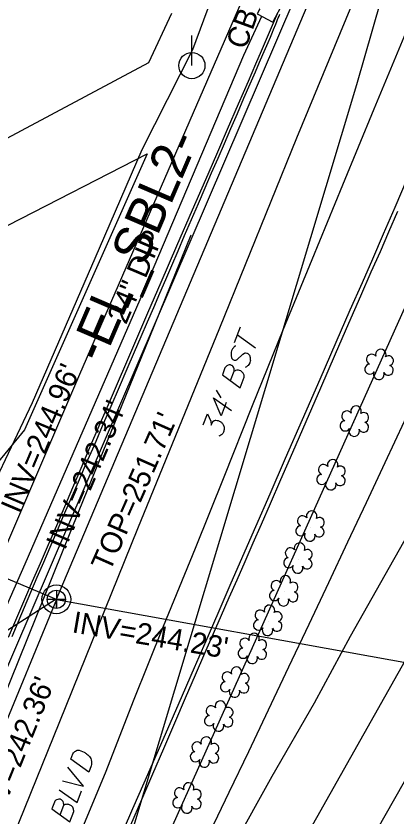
# Model space of a CAD drawing. Extents: x 2100323 to 2109811, y 740376 to 749755.
# Drawn here: x 2106538.1 to 2106609.2, y 744927.4 to 745077.1 of the extents above; entities that cross this region are included whole.
import ezdxf

# ---------------------------------------------------------------- set-up
doc = ezdxf.new("R2010")
doc.units = 0
for name, color, linetype in [('Exist Horizontal Alignment', 7, 'Continuous'), ('Exist Horizontal Alignment Direction Label', 7, 'Continuous'), ('Exist Roads Curbs', 7, 'Continuous'), ('Exist Roads EOP', 7, 'Continuous'), ('Exist Roads EOP Other', 7, 'Continuous'), ('Exist Roads EOP Text', 7, 'Continuous'), ('Exist Roads EOT', 7, 'Continuous'), ('Exist Structure Minor Catch Basin', 7, 'Continuous'), ('Exist Structure Minor Catch Basin Text', 7, 'Continuous'), ('Exist Utilities Power Pole CELL', 7, 'Continuous'), ('Exist Utilities Power UG Cable SUE LOS B', 7, 'Continuous'), ('Exist Utilities Sanitary Sewer Manhole CELL', 7, 'Continuous'), ('Exist Utilities Sanitary Sewer Manhole Text', 7, 'Continuous'), ('Exist Utilities Sanitary Sewer UG Line', 7, 'Continuous'), ('Exist Utilities Sanitary Sewer UG Line Invert Elevation', 7, 'Continuous'), ('Exist Utilities Sanitary Sewer UG Line Text', 7, 'Continuous'), ('Exist Utilities Water UG Line SUE LOS B', 7, 'Continuous'), ('Exist Vegetation Shrub CELL', 7, 'Continuous'), ('Exist Vegetation Woods Line', 7, 'Continuous')]:
    doc.layers.add(name, color=color, linetype=linetype)

msp = doc.modelspace()

# ---------------------------------------------------------------- linework, layer by layer
at = {"layer": 'Exist Horizontal Alignment'}
for p, q in [((2106480.63, 744825.5), (2106659.93, 745242.54)), ((2106406.37, 744566.38), (2106680.28, 745177.43))]:
    msp.add_line(p, q, dxfattribs=at)
at = {"layer": 'Exist Roads Curbs'}
for points in [[(2106536.66, 744960.89), (2106538.19, 744964.49), (2106539.69, 744967.96), (2106541.15, 744971.33), (2106542.62, 744974.7), (2106544.13, 744978.19), (2106545.68, 744981.78), (2106547.2, 744985.34), (2106548.69, 744988.86), (2106550.23, 744992.48), (2106551.87, 744996.35), (2106553.62, 745000.42), (2106555.35, 745004.44), (2106557.06, 745008.36), (2106558.81, 745012.4), (2106560.71, 745016.77), (2106562.77, 745021.56), (2106565.26, 745027.3), (2106568.19, 745034.1), (2106571.12, 745040.86), (2106573.59, 745046.54), (2106575.64, 745051.27), (2106577.67, 745055.94), (2106579.73, 745060.7), (2106581.58, 745064.97), (2106582.99, 745068.2), (2106584.05, 745070.62), (2106585.36, 745073.67), (2106587.01, 745077.58)], [(2106559.59, 744925.73), (2106561.64, 744930.49), (2106563.69, 744935.26), (2106565.75, 744940.04), (2106567.81, 744944.84), (2106569.82, 744949.49), (2106571.69, 744953.83), (2106573.44, 744957.86), (2106575.06, 744961.58), (2106576.56, 744965), (2106578, 744968.29), (2106579.47, 744971.63), (2106580.97, 744975.04), (2106582.49, 744978.5), (2106584.03, 744982.02), (2106585.72, 744985.88), (2106587.68, 744990.36), (2106589.91, 744995.47), (2106592.4, 745001.21), (2106595.16, 745007.56), (2106597.91, 745013.92), (2106600.41, 745019.65), (2106602.64, 745024.76), (2106604.6, 745029.24), (2106606.3, 745033.09), (2106607.9, 745036.73), (2106609.58, 745040.59)]]:
    msp.add_lwpolyline(points, dxfattribs=at)
at = {"layer": 'Exist Roads EOP'}
for points in [[(2106574.44, 744924.44), (2106578, 744931.86), (2106581.65, 744939.48), (2106585.37, 744947.29), (2106589.16, 744955.29), (2106592.95, 744963.3), (2106596.63, 744971.1), (2106600.21, 744978.7), (2106603.7, 744986.1), (2106607.19, 744993.55), (2106610.83, 745001.31), (2106614.61, 745009.38), (2106618.52, 745017.77), (2106622.41, 745026.12), (2106626.12, 745034.08), (2106629.64, 745041.65), (2106632.98, 745048.84), (2106636.14, 745055.63), (2106639.14, 745061.98), (2106641.98, 745067.89), (2106644.65, 745073.38), (2106647.59, 745079.39)], [(2106537.32, 744961.02), (2106538.45, 744963.68), (2106539.63, 744966.46), (2106540.83, 744969.29), (2106542.03, 744972.1), (2106543.24, 744974.91), (2106544.45, 744977.7), (2106545.69, 744980.56), (2106546.98, 744983.56), (2106548.34, 744986.69), (2106549.76, 744989.96), (2106551.22, 744993.35), (2106552.73, 744996.83), (2106554.28, 745000.42), (2106555.88, 745004.11), (2106557.44, 745007.73), (2106558.9, 745011.11), (2106560.25, 745014.25), (2106561.5, 745017.14), (2106562.69, 745019.88), (2106563.85, 745022.58), (2106564.99, 745025.23), (2106566.1, 745027.83), (2106567.23, 745030.46), (2106568.4, 745033.21), (2106569.63, 745036.08), (2106570.92, 745039.07), (2106572.21, 745042.07), (2106573.47, 745044.98), (2106574.7, 745047.81), (2106575.89, 745050.56), (2106577.08, 745053.28), (2106578.29, 745056.06), (2106579.51, 745058.88), (2106580.75, 745061.76), (2106581.91, 745064.44), (2106582.89, 745066.7), (2106583.68, 745068.53), (2106584.3, 745069.92), (2106584.8, 745071.07), (2106585.27, 745072.15), (2106585.69, 745073.16), (2106586.08, 745074.1), (2106586.28, 745074.59), (2106586.69, 745075.6), (2106586.9, 745076.12), (2106587.05, 745076.47), (2106587.18, 745076.77), (2106587.32, 745077.11), (2106587.49, 745077.49)], [(2106611.29, 745046.7), (2106608.99, 745041.32), (2106606.83, 745036.3), (2106604.81, 745031.65), (2106602.86, 745027.22), (2106600.6, 745022.06), (2106597.96, 745016.03), (2106594.95, 745009.13), (2106591.64, 745001.53), (2106588.49, 744994.32), (2106585.58, 744987.66), (2106582.92, 744981.55), (2106580.48, 744975.95), (2106578.13, 744970.55), (2106575.84, 744965.28), (2106573.62, 744960.15), (2106571.44, 744955.12), (2106569.2, 744949.95), (2106566.87, 744944.62), (2106564.45, 744939.12), (2106562.01, 744933.57), (2106559.89, 744928.73), (2106558.14, 744924.71)]]:
    msp.add_lwpolyline(points, dxfattribs=at)
at = {"layer": 'Exist Roads EOP Other'}
for points in [[(2106697.35, 745353.52), (2106686.96, 745329.37), (2106672.34, 745294.97), (2106661.31, 745268.8), (2106636.53, 745211.2), (2106620.92, 745174.84), (2106604.77, 745136.29), (2106581.76, 745083.38), (2106549.92, 745010.01), (2106522.64, 744946.59)], [(2106527.85, 744947.64), (2106539.77, 744974.6), (2106561.29, 745024.08), (2106580.72, 745069.81), (2106584.09, 745077.13)]]:
    msp.add_lwpolyline(points, dxfattribs=at)
at = {"layer": 'Exist Roads EOP Text'}
for p, q in [((2106579, 745016), (2106580.12, 745018.94)), ((2106579.56, 745017.47), (2106582.91, 745015.05)), ((2106576.49, 745005.7), (2106575.6, 745007.08)), ((2106576.42, 745005.96), (2106576.42, 745005.96))]:
    msp.add_line(p, q, dxfattribs=at)
for points in [[(2106579.25, 745015.33), (2106579.11, 745015.32), (2106578.93, 745015.21), (2106578.83, 745015.12), (2106578.71, 745014.99), (2106578.58, 745014.81), (2106578.46, 745014.59), (2106578.4, 745014.44), (2106578.34, 745014.19), (2106578.34, 745013.75), (2106578.35, 745013.51), (2106578.42, 745013.25), (2106578.48, 745013.06), (2106578.55, 745012.97), (2106578.67, 745012.85), (2106578.78, 745012.78), (2106578.9, 745012.73), (2106579.06, 745012.71), (2106579.2, 745012.72), (2106579.35, 745012.76), (2106579.39, 745012.78), (2106580.51, 745013.87), (2106580.85, 745014.05), (2106580.96, 745014.07), (2106581.03, 745014.08), (2106581.26, 745014.06), (2106581.37, 745014.01), (2106581.48, 745013.94), (2106581.61, 745013.83), (2106581.77, 745013.63), (2106581.89, 745013.25), (2106581.92, 745013.13), (2106581.94, 745012.85), (2106581.95, 745012.68), (2106581.92, 745012.53), (2106581.86, 745012.28), (2106581.83, 745012.19), (2106581.68, 745011.91), (2106581.56, 745011.75), (2106581.44, 745011.63), (2106581.25, 745011.47), (2106580.96, 745011.34)], [(2106578.25, 745008.9), (2106578.92, 745010.67), (2106578.94, 745010.8), (2106578.92, 745011.11), (2106578.79, 745011.39), (2106578.66, 745011.58), (2106578.51, 745011.7), (2106578.42, 745011.74), (2106578.3, 745011.78), (2106578.21, 745011.82), (2106577.98, 745011.84), (2106577.79, 745011.77), (2106577.55, 745011.66), (2106577.45, 745011.6), (2106577.35, 745011.5), (2106577.29, 745011.43), (2106577.19, 745011.26), (2106576.71, 745010), (2106580.06, 745007.57), (2106580.8, 745009.51), (2106580.81, 745009.61), (2106580.79, 745009.82), (2106580.76, 745009.93), (2106580.6, 745010.3), (2106580.44, 745010.5), (2106580.36, 745010.56), (2106580.15, 745010.71), (2106579.91, 745010.8), (2106579.72, 745010.83), (2106579.6, 745010.85), (2106579.39, 745010.83), (2106579.16, 745010.78), (2106579.08, 745010.74), (2106578.92, 745010.67)], [(2106577.43, 745004.8), (2106576.46, 745002.27), (2106575.07, 745005.7), (2106578.43, 745003.28)], [(2106573.13, 745000.61), (2106573.92, 745002.67), (2106574.55, 745001.32), (2106574.63, 745000.55), (2106574.83, 745001.08), (2106574.9, 745001.18), (2106574.95, 745001.23), (2106575.01, 745001.28), (2106575.06, 745001.33), (2106575.19, 745001.41), (2106575.3, 745001.44), (2106575.41, 745001.46), (2106575.51, 745001.46), (2106575.74, 745001.44), (2106575.93, 745001.4), (2106576.02, 745001.37), (2106576.13, 745001.32), (2106576.3, 745001.22), (2106576.41, 745001.15), (2106576.51, 745001.08), (2106576.59, 745001.01), (2106576.64, 745000.96), (2106576.68, 745000.91), (2106576.73, 745000.86), (2106576.8, 745000.76), (2106576.88, 745000.63), (2106576.94, 745000.51), (2106576.97, 745000.43), (2106577, 745000.32), (2106577.02, 745000.21), (2106577.04, 745000.07), (2106577.04, 745000), (2106577.02, 744999.77), (2106576.99, 744999.58), (2106576.97, 744999.45), (2106576.89, 744999.24), (2106576.77, 744999.02), (2106576.71, 744998.94), (2106576.65, 744998.87), (2106576.58, 744998.79), (2106576.49, 744998.72), (2106576.4, 744998.66), (2106576.23, 744998.56), (2106576.07, 744998.51)], [(2106548.32, 744938.03), (2106548.7, 744939.03), (2106548.81, 744939.23), (2106548.87, 744939.31), (2106548.98, 744939.43), (2106549.08, 744939.5), (2106549.17, 744939.56), (2106549.37, 744939.65), (2106549.52, 744939.7), (2106549.87, 744939.73), (2106550.52, 744939.48), (2106550.81, 744939.34), (2106550.94, 744939.26), (2106551.08, 744939.17), (2106551.21, 744939.09), (2106551.34, 744938.97), (2106551.49, 744938.85), (2106551.71, 744938.63), (2106551.81, 744938.52), (2106552.04, 744938.16), (2106552.14, 744937.89), (2106552.2, 744937.6), (2106552.21, 744937.29), (2106552.18, 744937.03), (2106552.11, 744936.76), (2106551.67, 744935.61), (2106548.32, 744938.03)], [(2106546.77, 744933.97), (2106550.67, 744932.96), (2106547.76, 744936.56)], [(2106546.14, 744932.32), (2106549.5, 744929.9), (2106550.33, 744932.08)], [(2106546.31, 744927.64), (2106546.99, 744929.41), (2106547, 744929.54), (2106546.98, 744929.85), (2106546.86, 744930.13), (2106546.73, 744930.32), (2106546.57, 744930.44), (2106546.48, 744930.48), (2106546.37, 744930.52), (2106546.28, 744930.55), (2106546.05, 744930.57), (2106545.86, 744930.51), (2106545.61, 744930.4), (2106545.52, 744930.34), (2106545.42, 744930.24), (2106545.35, 744930.16), (2106545.26, 744930), (2106544.77, 744928.73), (2106548.13, 744926.31), (2106548.87, 744928.25), (2106548.88, 744928.35), (2106548.85, 744928.56), (2106548.83, 744928.67), (2106548.67, 744929.04), (2106548.5, 744929.23), (2106548.43, 744929.3), (2106548.21, 744929.45), (2106547.98, 744929.54), (2106547.79, 744929.57), (2106547.66, 744929.59), (2106547.45, 744929.57), (2106547.23, 744929.52), (2106547.15, 744929.48), (2106546.99, 744929.41)]]:
    msp.add_lwpolyline(points, dxfattribs=at)
at = {"layer": 'Exist Roads EOT'}
for points in [[(2106691.29, 745093.68), (2106671.27, 745059.68), (2106651.36, 745026.34), (2106630.44, 744990.26), (2106611.52, 744957.52), (2106592.41, 744923.6), (2106573.37, 744889.26), (2106553.86, 744852.14), (2106536.29, 744817.58), (2106519.14, 744783), (2106502.38, 744747.93), (2106485.79, 744712.66), (2106468.54, 744675.29), (2106451.68, 744637.83), (2106436.17, 744602.23), (2106419.66, 744564.15), (2106404.25, 744527.14), (2106389.68, 744490.59), (2106376.41, 744454.31)], [(2106605.88, 745091.2), (2106590.57, 745054.28), (2106576.17, 745018.7), (2106560.83, 744981.14), (2106546.18, 744945), (2106530.91, 744907.39), (2106516.39, 744871.49), (2106501.77, 744835.27), (2106485.7, 744795.62), (2106471.48, 744760.2), (2106456.87, 744723.81), (2106441.97, 744687.16), (2106426.72, 744649.51), (2106412.46, 744614.62), (2106396.47, 744576.74), (2106381.68, 744541.41), (2106367.88, 744507.74), (2106353.18, 744468.58)], [(2106701.77, 745089.27), (2106681.34, 745055.08), (2106661.18, 745021.21), (2106641.48, 744987.41), (2106621.37, 744952.47), (2106601.97, 744918.33), (2106583.75, 744885.36), (2106564.96, 744849.91), (2106544.58, 744809.79), (2106528.25, 744776.6), (2106512, 744742.61), (2106495.6, 744707.45), (2106478.17, 744669.56), (2106462.54, 744635.1), (2106446.34, 744598.61), (2106430.92, 744562.97), (2106415.65, 744526.09), (2106401, 744488.96), (2106386.92, 744450.43)], [(2106616.31, 745086.54), (2106610.7, 745073.19), (2106605.09, 745059.7), (2106599.22, 745045.48), (2106593.49, 745031.53), (2106588.03, 745018.33), (2106582.28, 745004.18), (2106577.01, 744990.79), (2106571.62, 744977.45), (2106565.61, 744962.85), (2106560.02, 744948.88), (2106554.85, 744935.72), (2106549.15, 744921.94), (2106543.57, 744908.16), (2106538.01, 744894.6), (2106532.1, 744879.96), (2106526.8, 744866.72), (2106521.16, 744853.25), (2106515.18, 744838.72), (2106470.01, 744724.17)], [(2106578.78, 744921.79), (2106586.03, 744934.87), (2106593.93, 744948.56), (2106600.68, 744961.03), (2106608.02, 744973.96), (2106615.51, 744987.21), (2106622.83, 744999.79), (2106629.96, 745012.44), (2106640.07, 745031.37), (2106643.85, 745039.15), (2106648.27, 745048.4), (2106651.41, 745054.9), (2106654.81, 745061.88), (2106658.66, 745069.68), (2106662.04, 745076.58), (2106666, 745084.63)], [(2106570.81, 745036.09), (2106563.03, 745017.04), (2106549.84, 744984.5), (2106535.43, 744948.76), (2106520.51, 744911.86), (2106506.06, 744875.96), (2106490.77, 744837.82), (2106473.6, 744795.06), (2106461.87, 744766.02), (2106446.43, 744727.84), (2106431.46, 744690.7), (2106416.75, 744654.55), (2106401.68, 744618.34), (2106385.44, 744579.85), (2106373.4, 744551.06), (2106360.33, 744518.7), (2106342.53, 744471.76)]]:
    msp.add_lwpolyline(points, dxfattribs=at)
at = {"layer": 'Exist Structure Minor Catch Basin'}
msp.add_lwpolyline([(2106586.17, 745075.96), (2106588.24, 745079.85), (2106585.29, 745081.42), (2106583.21, 745077.53)], close=True, dxfattribs=at)
at = {"layer": 'Exist Utilities Power Pole CELL'}
for q in [(2106570.99, 745073.49), (2106570.99, 745067.86)]:
    msp.add_line((2106570.99, 745067.86), q, dxfattribs=at)
msp.add_circle((2106570.99, 745067.86), 2.45, dxfattribs=at)
at = {"layer": 'Exist Utilities Power UG Cable SUE LOS B'}
msp.add_lwpolyline([(2106474.14, 744844.01), (2106473.91, 744844.34), (2106475.75, 744851.01), (2106503.7, 744912.95), (2106517.36, 744944.71), (2106518.02, 744945.62), (2106521.39, 744960.57), (2106529.92, 744981.24), (2106541.12, 745004.79), (2106553.7, 745033.66), (2106561.66, 745052.13), (2106571.18, 745070.9), (2106580.23, 745095.35), (2106600.22, 745137.18), (2106616.38, 745174.56), (2106619.43, 745178.52), (2106620.1, 745179.17), (2106620.74, 745180.71)], dxfattribs=at)
at = {"layer": 'Exist Utilities Sanitary Sewer Manhole CELL'}
msp.add_lwpolyline([(2106545.61, 744969.66), (2106545.61, 744966.24), (2106545.61, 744967.95), (2106547.32, 744967.95), (2106543.9, 744967.95)], dxfattribs=at)
for radius in [2.69, 1.71]:
    msp.add_circle((2106545.61, 744967.95), radius, dxfattribs=at)
at = {"layer": 'Exist Utilities Sanitary Sewer UG Line'}
for p, q in [((2106545.62, 744967.96), (2106619.08, 745141.55)), ((2106524.98, 744976.66), (2106545.6, 744967.96)), ((2106545.61, 744967.95), (2106383.84, 744574.42)), ((2106545.62, 744967.95), (2106631.02, 744952.53))]:
    msp.add_line(p, q, dxfattribs=at)
at = {"layer": 'Exist Utilities Sanitary Sewer UG Line Invert Elevation'}
msp.add_lwpolyline([(2106545.6, 744967.96), (2106525.45, 744955.1), (2106523.14, 744949.56)], dxfattribs=at)
at = {"layer": 'Exist Utilities Water UG Line SUE LOS B'}
msp.add_lwpolyline([(2106103.68, 743287.99), (2106134.15, 743404.58), (2106134.52, 743407.18), (2106164.87, 743534.48), (2106192.4, 743646.45), (2106231.87, 743778.86), (2106242.91, 743819.92), (2106244.41, 743824.96), (2106256.85, 743875.22), (2106268.7, 743928.52), (2106292.05, 744010.94), (2106305.12, 744065.22), (2106324.28, 744140.83), (2106370.03, 744301.01), (2106414.37, 744445.19), (2106440.78, 744524.35), (2106464.3, 744594.5), (2106498.1, 744710.68), (2106545.04, 744875.25), (2106601.89, 745064.33), (2106643.94, 745210.71), (2106658.4, 745249.82), (2106687.83, 745362.19), (2106701.73, 745409.05)], dxfattribs=at)
at = {"layer": 'Exist Vegetation Shrub CELL'}
for p, q in [((2106606.14, 745011.75), (2106606.14, 745011.75)), ((2106601.51, 745001.12), (2106601.51, 745001.12)), ((2106597.14, 744991.1), (2106597.14, 744991.1)), ((2106593.21, 744981.49), (2106593.21, 744981.49)), ((2106590.94, 744975.5), (2106590.94, 744975.5)), ((2106588.28, 744969.36), (2106588.28, 744969.36)), ((2106585.29, 744963.85), (2106585.29, 744963.85)), ((2106582.41, 744958.58), (2106582.41, 744958.58)), ((2106579.1, 744952.28), (2106579.1, 744952.28)), ((2106576.11, 744945.93), (2106576.11, 744945.93)), ((2106573.45, 744939.17), (2106573.45, 744939.17)), ((2106570.17, 744930.59), (2106570.17, 744930.59))]:
    msp.add_line(p, q, dxfattribs=at)
for centre, radius, start, end in [((2106604.66, 745012.87), 0.968, 35.8908, 245.4216), ((2106606.37, 745013.79), 0.99, 334.8391, 200.4717), ((2106607.82, 745012.62), 0.929, 284.4567, 126.0861), ((2106604.34, 745011.04), 0.955, 95.1099, 327.9534), ((2106606.01, 745010.06), 0.984, 151.2797, 21.387), ((2106607.78, 745010.82), 0.937, 204.9913, 73.4601), ((2106600.03, 745002.25), 0.968, 35.8908, 245.4216), ((2106601.74, 745003.16), 0.99, 334.8391, 200.4717), ((2106603.18, 745001.99), 0.929, 284.4567, 126.0861), ((2106599.71, 745000.42), 0.955, 95.1099, 327.9534), ((2106603.15, 745000.19), 0.937, 204.9913, 73.4601), ((2106601.38, 744999.44), 0.984, 151.2797, 21.387), ((2106597.37, 744993.14), 0.99, 334.8391, 200.4717), ((2106595.66, 744992.23), 0.968, 35.8908, 245.4216), ((2106598.81, 744991.97), 0.929, 284.4567, 126.0861), ((2106595.34, 744990.4), 0.955, 95.1099, 327.9534), ((2106598.78, 744990.18), 0.937, 204.9913, 73.4601), ((2106597.01, 744989.42), 0.984, 151.2797, 21.387), ((2106591.72, 744982.62), 0.968, 35.8908, 245.4216), ((2106593.43, 744983.53), 0.99, 334.8391, 200.4717), ((2106594.88, 744982.36), 0.929, 284.4567, 126.0861), ((2106591.41, 744980.79), 0.955, 95.1099, 327.9534), ((2106594.84, 744980.57), 0.937, 204.9913, 73.4601), ((2106593.08, 744979.81), 0.984, 151.2797, 21.387), ((2106589.46, 744976.63), 0.968, 35.8908, 245.4216), ((2106591.17, 744977.54), 0.99, 334.8391, 200.4717), ((2106592.61, 744976.37), 0.929, 284.4567, 126.0861), ((2106589.14, 744974.8), 0.955, 95.1099, 327.9534), ((2106592.58, 744974.57), 0.937, 204.9913, 73.4601), ((2106590.81, 744973.82), 0.984, 151.2797, 21.387), ((2106588.51, 744971.4), 0.99, 334.8391, 200.4717), ((2106586.8, 744970.49), 0.968, 35.8908, 245.4216), ((2106589.95, 744970.23), 0.929, 284.4567, 126.0861), ((2106586.48, 744968.66), 0.955, 95.1099, 327.9534), ((2106589.92, 744968.43), 0.937, 204.9913, 73.4601), ((2106588.15, 744967.68), 0.984, 151.2797, 21.387), ((2106583.81, 744964.97), 0.968, 35.8908, 245.4216), ((2106585.52, 744965.89), 0.99, 334.8391, 200.4717), ((2106586.96, 744964.71), 0.929, 284.4567, 126.0861), ((2106583.49, 744963.14), 0.955, 95.1099, 327.9534), ((2106585.16, 744962.16), 0.984, 151.2797, 21.387), ((2106586.93, 744962.92), 0.937, 204.9913, 73.4601), ((2106582.64, 744960.62), 0.99, 334.8391, 200.4717), ((2106580.93, 744959.71), 0.968, 35.8908, 245.4216), ((2106584.08, 744959.45), 0.929, 284.4567, 126.0861), ((2106580.61, 744957.87), 0.955, 95.1099, 327.9534), ((2106584.05, 744957.65), 0.937, 204.9913, 73.4601), ((2106582.28, 744956.9), 0.984, 151.2797, 21.387), ((2106579.33, 744954.32), 0.99, 334.8391, 200.4717), ((2106577.62, 744953.41), 0.968, 35.8908, 245.4216), ((2106580.78, 744953.15), 0.929, 284.4567, 126.0861), ((2106577.3, 744951.58), 0.955, 95.1099, 327.9534), ((2106580.74, 744951.35), 0.937, 204.9913, 73.4601), ((2106578.98, 744950.6), 0.984, 151.2797, 21.387), ((2106574.63, 744947.06), 0.968, 35.8908, 245.4216), ((2106576.34, 744947.97), 0.99, 334.8391, 200.4717), ((2106577.78, 744946.8), 0.929, 284.4567, 126.0861), ((2106574.31, 744945.23), 0.955, 95.1099, 327.9534), ((2106575.98, 744944.25), 0.984, 151.2797, 21.387), ((2106577.75, 744945), 0.937, 204.9913, 73.4601), ((2106573.68, 744941.21), 0.99, 334.8391, 200.4717), ((2106571.96, 744940.3), 0.968, 35.8908, 245.4216), ((2106575.12, 744940.04), 0.929, 284.4567, 126.0861), ((2106571.65, 744938.47), 0.955, 95.1099, 327.9534), ((2106575.08, 744938.24), 0.937, 204.9913, 73.4601), ((2106573.32, 744937.49), 0.984, 151.2797, 21.387), ((2106568.69, 744931.71), 0.968, 35.8908, 245.4216), ((2106570.4, 744932.63), 0.99, 334.8391, 200.4717), ((2106571.84, 744931.45), 0.929, 284.4567, 126.0861), ((2106568.37, 744929.88), 0.955, 95.1099, 327.9534), ((2106571.81, 744929.66), 0.937, 204.9913, 73.4601), ((2106570.04, 744928.9), 0.984, 151.2797, 21.387)]:
    msp.add_arc(centre, radius, start, end, dxfattribs=at)
at = {"layer": 'Exist Vegetation Woods Line'}
for points in [[(2106562.9, 745068.38), (2106496.77, 745033.15), (2106502.31, 745050.75), (2106516.41, 745091.27)], [(2106567.2, 745077.58), (2106562.9, 745068.38)], [(2106490.92, 744936.54), (2106490.39, 744961.35), (2106489.86, 744989.89), (2106491.66, 745007.44), (2106494.55, 745016.09), (2106510.48, 745024.63), (2106562.59, 745051.35)], [(2106562.59, 745051.35), (2106539.65, 744999.67), (2106525.09, 744982.01), (2106514.12, 744973.12), (2106503.55, 744958.76), (2106499.92, 744938.85)]]:
    msp.add_lwpolyline(points, dxfattribs=at)

# ---------------------------------------------------------------- texts
at = {"layer": 'Exist Horizontal Alignment Direction Label'}
msp.add_text('-EL_SBL2-', height=7, rotation=66.7353, dxfattribs=at).set_placement((2106554.26, 745011.93))
at = {"layer": 'Exist Structure Minor Catch Basin Text'}
msp.add_text('CB', height=4, rotation=70, dxfattribs=at).set_placement((2106581.02, 745070.68))
at = {"layer": 'Exist Utilities Sanitary Sewer Manhole Text'}
msp.add_text("TOP=251.71'", height=4, rotation=66.1771, dxfattribs=at).set_placement((2106555.63, 744972.93))
at = {"layer": 'Exist Utilities Sanitary Sewer UG Line Invert Elevation'}
for s, rotation, p in [("INV=244.96'", 67.081, (2106538.74, 744983.81)), ("INV=242.34'", 66.8146, (2106547.22, 744977)), ("INV=244.23'", 350.2873, (2106548.39, 744961.8)), ("INV=242.36'", 67.9562, (2106534.33, 744925.1))]:
    msp.add_text(s, height=4, rotation=rotation, dxfattribs=at).set_placement(p)
at = {"layer": 'Exist Utilities Sanitary Sewer UG Line Text'}
msp.add_text('24" DIP', height=4, rotation=67.0623, dxfattribs=at).set_placement((2106558.67, 745019.24))

doc.saveas('drawing.dxf')
